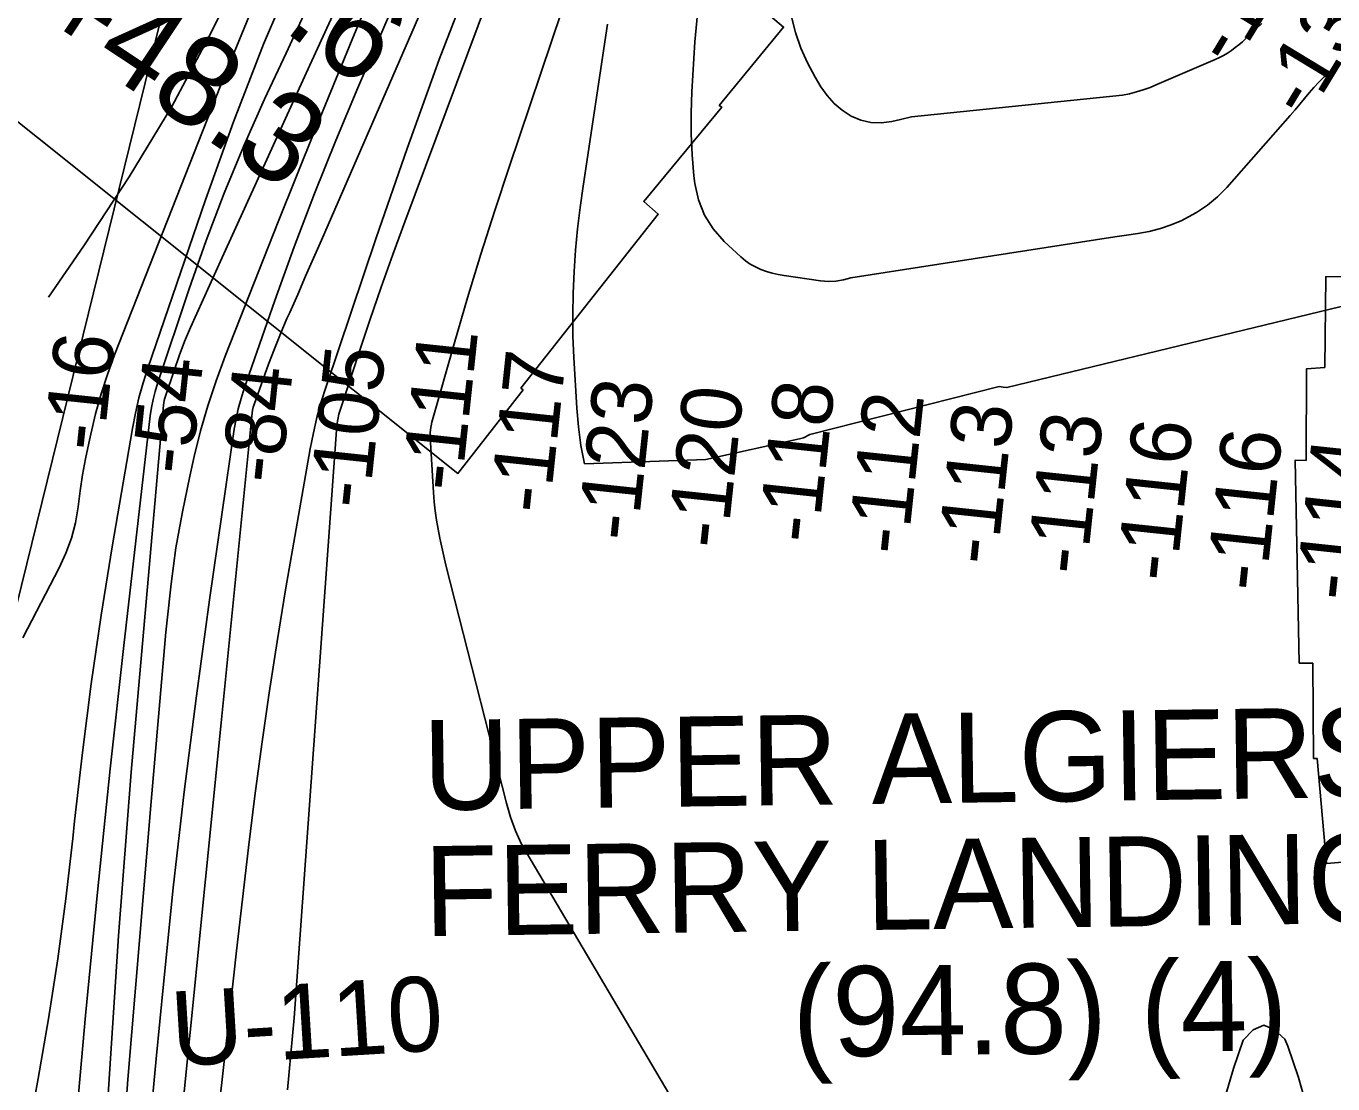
# Model space of a CAD drawing. Extents: x 3677843 to 3715951, y 511991 to 537744.
# Drawn here: x 3683510 to 3684961, y 530561 to 531736 of the extents above; entities that cross this region are included whole.
import ezdxf

# ---------------------------------------------------------------- set-up
doc = ezdxf.new("R2010")
doc.units = 0
for name, color, linetype in [('V-CHAN-NAID', 7, 'Continuous'), ('V-RIVR-RANG', 7, 'Continuous'), ('V-RIVR-RANG-IDEN', 7, 'Continuous'), ('V-RRAP-RVMT', 7, 'Continuous'), ('V-SURV-IDEN', 7, 'Continuous'), ('V-TOPO-DPTH', 7, 'Continuous'), ('V-TOPO-MAJR', 7, 'Continuous'), ('V-TOPO-MINR', 7, 'Continuous')]:
    doc.layers.add(name, color=color, linetype=linetype)

msp = doc.modelspace()

# ---------------------------------------------------------------- linework, layer by layer
at = {"layer": 'V-RRAP-RVMT'}
for points in [[(3683405.9, 531705.1), (3683989.4, 531238.8), (3684061.7, 531331.6), (3684059.3, 531333.7), (3684211.8, 531526.9), (3684195.7, 531541.1), (3684282.3, 531645.9), (3684279.6, 531647.8), (3684350.9, 531734.8), (3684336.6, 531747), (3684414.2, 531845.2), (3684386.8, 531868.3), (3684465.1, 531965.8), (3684453.8, 531975.4), (3684531.1, 532067.8), (3684623.5, 532138.3), (3684595.3, 532178), (3684694.4, 532254), (3684666.7, 532293.4), (3684718.1, 532332.7)], [(3684994.3, 531457.8), (3684952.9, 531457.4), (3684951.8, 531356.7), (3684931.7, 531355.2), (3684931.1, 531253.2), (3684919.1, 531253.7), (3684923.5, 531028.1), (3684938.6, 531027.9), (3684939.4, 530922.2), (3684943.4, 530922.2), (3684953.8, 530805.4), (3685024, 530811.3)]]:
    msp.add_lwpolyline(points, dxfattribs=at)
at = {"layer": 'V-TOPO-DPTH'}
for points in [[(3684262.8, 532581.1), (3684104.5, 532474.7), (3684007.3, 532353.8), (3683996.1, 532339.1), (3683985.6, 532324), (3683975.8, 532308.4), (3683966.7, 532292.4), (3683925.2, 532214.7), (3683896.3, 532159.4), (3683868.1, 532103.6), (3683840.9, 532047.4), (3683814.4, 531990.8), (3683799.3, 531957.8), (3683776.9, 531912.8), (3683752.5, 531869), (3683725.3, 531826.9), (3683696.1, 531786), (3683665, 531745.4), (3683659, 531742.2), (3683464.6, 530951.7), (3683409.3, 530686.9)], [(3683511.1, 530500), (3683523.3, 530566.4), (3683534.8, 530632.8), (3683545.3, 530699.4), (3683554.1, 530766.2), (3683561.8, 530833.2), (3683563.7, 530852.3), (3683572.4, 530928.8), (3683582, 531005.2), (3683593.2, 531081.4), (3683605.5, 531157.4), (3683628, 531288.8), (3683631.3, 531305.8), (3683635.1, 531322.7), (3683639.8, 531339.3), (3683645, 531355.8), (3683709, 531542.7), (3683740.3, 531629.6), (3683773.5, 531715.7), (3683809.6, 531800.6)], [(3683809.6, 531800.6), (3683773.5, 531715.7), (3683740.3, 531629.6), (3683709, 531542.7), (3683645, 531355.8), (3683639.8, 531339.3), (3683635.1, 531322.7), (3683631.3, 531305.8), (3683628, 531288.8), (3683605.5, 531157.4), (3683593.2, 531081.4), (3683582, 531005.2), (3683572.4, 530928.8), (3683563.7, 530852.3), (3683561.8, 530833.2), (3683554.1, 530766.2), (3683545.3, 530699.4), (3683534.8, 530632.8), (3683523.3, 530566.4), (3683511.1, 530500)], [(3683506.2, 531056.1), (3683546.7, 531133.8), (3683554.1, 531150.1), (3683560.3, 531166.7), (3683564.6, 531183.9), (3683567.6, 531201.6), (3683570, 531219.4), (3683572.7, 531237.2), (3683575.9, 531254.9), (3683579.5, 531272.6), (3683581.6, 531282.5), (3683587, 531304.9), (3683593.1, 531327.1), (3683600.3, 531348.9), (3683608.2, 531370.6), (3683725.8, 531669.3), (3683769.8, 531777.3)], [(3683769.8, 531777.3), (3683725.8, 531669.3), (3683608.2, 531370.6), (3683600.3, 531348.9), (3683593.1, 531327.1), (3683587, 531304.9), (3683581.6, 531282.5), (3683579.5, 531272.6), (3683575.9, 531254.9), (3683572.7, 531237.2), (3683570, 531219.4), (3683567.6, 531201.6), (3683564.6, 531183.9), (3683560.3, 531166.7), (3683554.1, 531150.1), (3683546.7, 531133.8), (3683506.2, 531056.1)], [(3683563.8, 530499.2), (3683576, 530636.4), (3683589.1, 530773.6), (3683603.4, 530910.6), (3683618.5, 531047.5), (3683647.8, 531302.9), (3683649.2, 531312), (3683650.9, 531321), (3683653.1, 531329.9), (3683655.8, 531338.7), (3683690.9, 531444), (3683709.8, 531497.5), (3683729.9, 531550.4), (3683751.7, 531602.7), (3683774.7, 531654.5), (3683798.6, 531705.9), (3683822.5, 531757.4)], [(3683563.8, 530499.2), (3683576, 530636.4), (3683589.1, 530773.6), (3683603.4, 530910.6), (3683618.5, 531047.5), (3683647.8, 531302.9), (3683649.2, 531312), (3683650.9, 531321), (3683653.1, 531329.9), (3683655.8, 531338.7), (3683690.9, 531444), (3683709.8, 531497.5), (3683729.9, 531550.4), (3683751.7, 531602.7), (3683774.7, 531654.5), (3683798.6, 531705.9), (3683822.5, 531757.4)]]:
    msp.add_lwpolyline(points, dxfattribs=at)
at = {"layer": 'V-TOPO-MAJR'}
for points in [[(3684184.9, 532201.1), (3683930.4, 531518.4), (3683917.1, 531482.1), (3683904.1, 531445.7), (3683891.6, 531409.1), (3683879.3, 531372.4), (3683858.9, 531310.2), (3683857.3, 531304.5), (3683856, 531298.7), (3683855, 531292.9), (3683854.4, 531287), (3683807.6, 530633.8), (3683800.2, 530553.9)], [(3683865.1, 531779.9), (3683820.9, 531683.4), (3683727.7, 531478.8), (3683720.6, 531463.3), (3683713.5, 531447.8), (3683706.4, 531432.2), (3683699.3, 531416.7), (3683692.4, 531401.1), (3683685.9, 531385.3), (3683679.9, 531369.3), (3683674.2, 531353.2), (3683664.7, 531324.8), (3683663.9, 531322.3), (3683663.3, 531319.8), (3683662.9, 531317.2), (3683662.6, 531314.6), (3683626.6, 530907), (3683612.4, 530725.1), (3683600.5, 530543.1)]]:
    msp.add_lwpolyline(points, dxfattribs=at)
at = {"layer": 'V-TOPO-MINR'}
for points in [[(3684183.7, 532527.9), (3684012.8, 532323.3), (3684008.6, 532317.9), (3684004.7, 532312.4), (3684001.1, 532306.6), (3683997.8, 532300.7), (3683920.7, 532151.1), (3683879.6, 532069.9), (3683839.3, 531988.4), (3683800.1, 531906.3), (3683761.7, 531823.9), (3683755.1, 531809.5), (3683714.8, 531727.2), (3683671.6, 531646.6), (3683624.3, 531568.4), (3683574.1, 531491.7), (3683534.6, 531434.8)], [(3684233.5, 532135.7), (3684046.1, 531579.1), (3684030.2, 531530.9), (3684014.8, 531482.6), (3684000.1, 531434), (3683985.9, 531385.3), (3683960.5, 531295.7), (3683959.5, 531291.6), (3683958.9, 531287.6), (3683958.6, 531283.5), (3683958.7, 531279.3), (3683962.3, 531217.5), (3683963.1, 531207.3), (3683964.1, 531197.1), (3683965.6, 531187), (3683967.3, 531177), (3683969.3, 531166.9), (3683971.4, 531156.9), (3683973.7, 531147), (3683976.1, 531137), (3684043.2, 530872.6), (3684047.9, 530856.9), (3684053.3, 530841.6), (3684060, 530826.7), (3684582, 529943.1)], [(3683913.9, 531822), (3683871.8, 531721), (3683830.6, 531619.7), (3683789.9, 531518.2), (3683731, 531369.2), (3683720.9, 531341.8), (3683711.6, 531314.1), (3683703.6, 531286), (3683696.5, 531257.6), (3683691.6, 531235.7), (3683683.4, 531196), (3683676.3, 531156.2), (3683670.8, 531116.1), (3683666.4, 531075.8), (3683665.2, 531062.5), (3683660.9, 531015.5), (3683656.8, 530968.5), (3683652.8, 530921.4), (3683648.8, 530874.4), (3683623, 530565.4), (3683613.6, 530440.5)], [(3683809.6, 531800.6), (3683773.5, 531715.7), (3683740.3, 531629.6), (3683709, 531542.7), (3683645, 531355.8), (3683639.8, 531339.3), (3683635.1, 531322.7), (3683631.3, 531305.8), (3683628, 531288.8), (3683605.5, 531157.4), (3683593.2, 531081.4), (3683582, 531005.2), (3683572.4, 530928.8), (3683563.7, 530852.3), (3683561.8, 530833.2), (3683554.1, 530766.2), (3683545.3, 530699.4), (3683534.8, 530632.8), (3683523.3, 530566.4), (3683511.1, 530500)], [(3684006.4, 531796.7), (3683968.7, 531698.7), (3683933, 531599.9), (3683898.5, 531500.7), (3683842.9, 531335.3), (3683837.7, 531318.3), (3683832.9, 531301.1), (3683828.9, 531283.8), (3683825.4, 531266.3), (3683798.1, 531109.3), (3683788.6, 531052.2), (3683779.7, 530995.1), (3683771.6, 530937.9), (3683764, 530880.6), (3683756.9, 530823.2), (3683750.1, 530765.7), (3683743.5, 530708.3), (3683737.1, 530650.8), (3683725.5, 530545.7)], [(3683769.8, 531777.3), (3683725.8, 531669.3), (3683608.2, 531370.6), (3683600.3, 531348.9), (3683593.1, 531327.1), (3683587, 531304.9), (3683581.6, 531282.5), (3683579.5, 531272.6), (3683575.9, 531254.9), (3683572.7, 531237.2), (3683570, 531219.4), (3683567.6, 531201.6), (3683564.6, 531183.9), (3683560.3, 531166.7), (3683554.1, 531150.1), (3683546.7, 531133.8), (3683506.2, 531056.1)], [(3684257.1, 531769.3), (3684252.6, 531718.3), (3684249.2, 531662.8), (3684248.3, 531639.4), (3684248.3, 531616), (3684249.5, 531592.7), (3684251.5, 531569.3), (3684252.5, 531561), (3684256.6, 531542.8), (3684263, 531525.8), (3684272.9, 531510.6), (3684285.1, 531496.5), (3684303.5, 531479.4), (3684308.6, 531475.2), (3684314, 531471.4), (3684319.7, 531468.2), (3684325.8, 531465.5), (3684332.1, 531463.3), (3684338.4, 531461.4), (3684344.9, 531459.9), (3684351.5, 531458.7), (3684392.1, 531452.8), (3684400.7, 531452.2), (3684409.1, 531452.4), (3684417.5, 531453.8), (3684425.7, 531456.1), (3684718.9, 531501.8), (3684731.7, 531503.5), (3684744.4, 531505.3), (3684757, 531507.7), (3684769.3, 531510.8), (3684781.4, 531515), (3684793.2, 531520), (3684796.6, 531521.7), (3684809.5, 531528.7), (3684821.6, 531536.8), (3684832.6, 531546.2), (3684843, 531556.6), (3684913.6, 531636.7), (3684919, 531642.8), (3684924.3, 531649), (3684929.5, 531655.3), (3684934.6, 531661.6), (3684939.9, 531667.8), (3684945.4, 531673.7), (3684951.3, 531679.4), (3684957.4, 531684.7), (3684967.5, 531693.2)], [(3683822.5, 531757.4), (3683798.6, 531705.9), (3683774.7, 531654.5), (3683751.7, 531602.7), (3683729.9, 531550.4), (3683709.8, 531497.5), (3683690.9, 531444), (3683655.8, 531338.7), (3683653.1, 531329.9), (3683650.9, 531321), (3683649.2, 531312), (3683647.8, 531302.9), (3683618.5, 531047.5), (3683603.4, 530910.6), (3683589.1, 530773.6), (3683576, 530636.4), (3683563.8, 530499.2)], [(3683915.4, 531753.2), (3683878.2, 531667.2), (3683853.7, 531608.7), (3683830.1, 531549.8), (3683807.7, 531490.5), (3683786.2, 531430.8), (3683752.1, 531333), (3683748.6, 531321.9), (3683745.5, 531310.7), (3683743.1, 531299.3), (3683741.1, 531287.9), (3683713.6, 531098.2), (3683699, 530991.7), (3683685.4, 530885.2), (3683673.3, 530778.4), (3683662.3, 530671.5), (3683654.4, 530588.2), (3683646.6, 530505)], [(3683949.3, 531754.3), (3683837.9, 531498.1), (3683829.1, 531478), (3683820.3, 531457.9), (3683811.5, 531437.8), (3683802.6, 531417.7), (3683799.5, 531410.8), (3683792.4, 531394.1), (3683785.6, 531377.4), (3683779.1, 531360.4), (3683773, 531343.4), (3683763.2, 531315.4), (3683762.2, 531312.3), (3683761.4, 531309.1), (3683760.8, 531305.8), (3683760.4, 531302.5), (3683726.4, 530961.7), (3683709.1, 530788), (3683691.8, 530614.4), (3683674.4, 530440.7)], [(3684155.3, 531738.1), (3684128.4, 531558.1), (3684125.1, 531534.4), (3684122.3, 531510.7), (3684120.1, 531486.9), (3684118.3, 531463.1), (3684117.2, 531439.2), (3684116.8, 531415.3), (3684117.1, 531391.5), (3684118.1, 531367.6), (3684121.4, 531311.3), (3684123.2, 531290.6), (3684126, 531270), (3684130, 531249.6), (3684264.7, 531254.3), (3684368.6, 531277.1), (3684370.1, 531277.5), (3684371.6, 531277.9), (3684373, 531278.5), (3684374.5, 531279.1), (3684375.9, 531279.8), (3684377.3, 531280.5), (3684378.7, 531281.3), (3684380, 531282.1), (3684590.4, 531335.3), (3684594.6, 531334.7), (3684598.9, 531334.2), (3685149, 531467.5)], [(3684359.7, 531746.1), (3684364.3, 531728.6), (3684370.1, 531711.5), (3684377.5, 531695), (3684386.1, 531679), (3684392.4, 531668.5), (3684399.3, 531658.8), (3684407.1, 531649.9), (3684416.1, 531642.5), (3684426.1, 531635.9), (3684436.9, 531631.4), (3684447.9, 531628.6), (3684459.3, 531628.3), (3684471, 531629.7), (3684480.8, 531632.1), (3684492.9, 531635), (3684727.1, 531659), (3684735, 531660.7), (3684742.7, 531662.7), (3684750.4, 531665.1), (3684757.9, 531667.8), (3684765.4, 531670.8), (3684830.3, 531698.6), (3684835, 531700.8), (3684839.5, 531703.2), (3684843.9, 531705.9), (3684848.2, 531708.8), (3684852.4, 531711.9), (3684856.4, 531715.1), (3684860.4, 531718.4), (3684864.2, 531721.9), (3684882.1, 531738.6)], [(3684932.7, 530532), (3684922.8, 530567.5), (3684910.7, 530602.4), (3684907.7, 530610.1), (3684895.8, 530621.1), (3684884.1, 530625.8), (3684872.5, 530620.7), (3684861.1, 530609.2), (3684850.7, 530577.8), (3684841.2, 530546.1)]]:
    msp.add_lwpolyline(points, dxfattribs=at)

# ---------------------------------------------------------------- texts
at = {"layer": 'V-CHAN-NAID'}
for s, p in [('UPPER ALGIERS', (3683951.3, 530864.6)), ('FERRY LANDING', (3683952.6, 530724.6)), ('(94.8) (4)', (3684361.3, 530590.3))]:
    msp.add_text(s, height=100, rotation=0.7994, dxfattribs=at).set_placement(p)
at = {"layer": 'V-RIVR-RANG'}
for s, rotation, p in [('-144', 58.7869, (3684849.9, 531688.2)), ('-132', 58.7869, (3684931.9, 531630.5)), ('-16', 83.9241, (3683595.3, 531262.3)), ('-111', 83.9241, (3683992.8, 531217.6)), ('-105', 83.9241, (3683890.2, 531198.3)), ('-117', 83.9241, (3684090.7, 531192.9)), ('-54', 83.9241, (3683693.1, 531236)), ('-84', 83.9241, (3683792.6, 531226.2)), ('-123', 83.9241, (3684188, 531162.1)), ('-120', 83.9241, (3684287.7, 531153.7)), ('-118', 83.9241, (3684388.9, 531159.9)), ('-112', 83.9241, (3684488.1, 531147)), ('-113', 83.9241, (3684587.5, 531135.6)), ('-113', 83.9241, (3684686.9, 531124.8)), ('-116', 83.9241, (3684786.6, 531117.1)), ('-116', 83.9241, (3684886, 531106.3)), ('-114', 83.9241, (3684985.5, 531095.7))]:
    msp.add_text(s, height=67, rotation=rotation, dxfattribs=at).set_placement(p)
at = {"layer": 'V-RIVR-RANG-IDEN'}
msp.add_text('U-110', height=83, rotation=3.4933, dxfattribs=at).set_placement((3683673.2, 530579.9))
at = {"layer": 'V-SURV-IDEN'}
for s, rotation, p in [('   480+85.6   ', 323.0882, (3683344.8, 532069.4)), ('   478+48.3   ', 326.3675, (3683237.9, 531923.7))]:
    msp.add_text(s, height=100, rotation=rotation, dxfattribs=at).set_placement(p)

doc.saveas('drawing.dxf')
